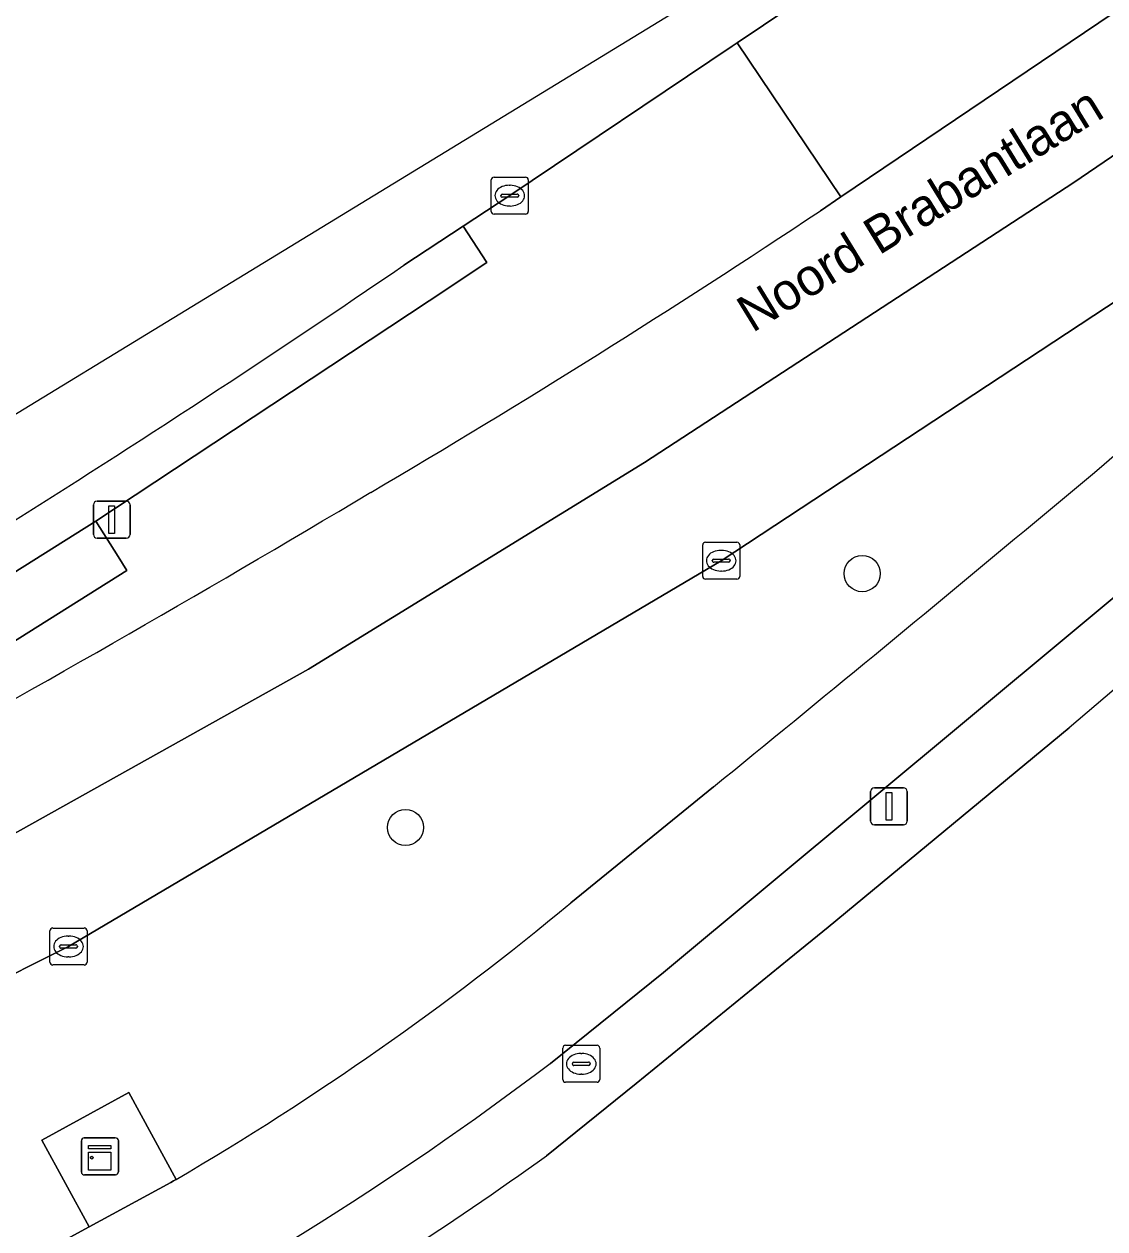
# Model space of a CAD drawing. Extents: x 157692 to 159674, y 381452 to 383291.
# Drawn here: x 157817.86 to 157847.08, y 383097.15 to 383129.72 of the extents above; entities that cross this region are included whole.
import ezdxf

# ---------------------------------------------------------------- set-up
doc = ezdxf.new("R2010")
doc.units = 0
for name, color, linetype in [('IMGEO_Berm_groen', 7, 'Continuous'), ('IMGEO_Boom', 7, 'Continuous'), ('IMGEO_Brandkraan', 7, 'Continuous'), ('IMGEO_Erf', 7, 'Continuous'), ('IMGEO_Fietspad_open', 7, 'Continuous'), ('IMGEO_Kast', 7, 'Continuous'), ('IMGEO_Kolk', 7, 'Continuous'), ('IMGEO_Lichtmast', 7, 'Continuous'), ('IMGEO_Openbare_ruimte_label', 7, 'Continuous'), ('IMGEO_OVBaan_gesloten', 7, 'Continuous'), ('IMGEO_Rijbaan_regionaal_gesloten', 7, 'Continuous'), ('IMGEO_Voetpad_open', 7, 'Continuous')]:
    doc.layers.add(name, color=color, linetype=linetype)

msp = doc.modelspace()

# ---------------------------------------------------------------- linework, layer by layer
at = {"layer": 'IMGEO_Berm_groen'}
for points in [[(157868.148, 383134.571), (157871.623, 383137.076), (157875.4, 383139.766), (157888.982, 383149.073), (157918.475, 383169.138), (157918.298, 383169.449), (157919.766, 383170.483), (157919.61, 383170.702), (157919.566, 383170.643), (157918.281, 383169.711), (157917.849, 383170.332), (157909.919, 383164.924), (157899.144, 383157.59), (157888.236, 383150.083), (157875.124, 383141.177), (157852.16, 383125.389), (157836.706, 383115.213), (157819.06, 383104.781), (157816.537, 383103.523)], [(157846.636, 383135.531), (157840.748, 383131.651), (157837.136, 383129.215), (157839.942, 383125.05), (157853.501, 383134.209), (157877.475, 383150.647), (157892.321, 383160.768)], [(157832.643, 383105.965), (157836.498, 383109.1)], [(157814.176, 383094.246), (157819.619, 383097.202), (157818.339, 383099.541), (157820.69, 383100.831), (157821.971, 383098.485)]]:
    msp.add_lwpolyline(points, dxfattribs=at)
for centre, radius, start, end in [((157238.329, 383843.858), 947.458, 309.149158, 310.508965), ((157781.883, 383167.034), 79.411, 300.3198, 309.7334)]:
    msp.add_arc(centre, radius, start, end, dxfattribs=at)
at = {"layer": 'IMGEO_Boom'}
for centre in [(157840.518, 383114.863), (157828.17, 383108)]:
    msp.add_circle(centre, 0.489, dxfattribs=at)
at = {"layer": 'IMGEO_Brandkraan'}
for p, q in [((157832.497, 383102.109), (157833.349, 383102.109)), ((157832.422, 383101.183), (157832.422, 383102.035)), ((157832.91, 383101.889), (157832.935, 383101.889)), ((157833.423, 383102.035), (157833.423, 383101.183)), ((157832.681, 383101.603), (157832.681, 383101.615)), ((157833.119, 383101.566), (157832.721, 383101.566)), ((157832.724, 383101.652), (157833.122, 383101.652)), ((157833.165, 383101.615), (157833.165, 383101.603)), ((157832.933, 383101.329), (157832.908, 383101.329)), ((157833.349, 383101.109), (157832.497, 383101.109))]:
    msp.add_line(p, q, dxfattribs=at)
for points in [[(157832.497, 383102.109), (157833.349, 383102.109)], [(157832.422, 383101.183), (157832.422, 383102.035)], [(157833.423, 383102.035), (157833.423, 383101.183)], [(157833.349, 383101.109), (157832.497, 383101.109)]]:
    msp.add_lwpolyline(points, dxfattribs=at)
for centre, radius, start, end in [((157832.499, 383102.033), 0.0765, 91.552, 178.448), ((157832.499, 383102.033), 0.0765, 91.552, 178.448), ((157833.347, 383102.033), 0.0765, 1.552, 88.448), ((157833.347, 383102.033), 0.0765, 1.552, 88.448), ((157832.721, 383101.612), 0.0403, 85.8775, 175.7526), ((157832.718, 383101.602), 0.0366, 178.938, 274.7102), ((157833.122, 383101.609), 0.043, 264.8664, 352.4533), ((157833.126, 383101.614), 0.0386, 1.7309, 96.639), ((157832.499, 383101.185), 0.0765, 181.552, 268.448), ((157832.499, 383101.185), 0.0765, 181.552, 268.448), ((157833.347, 383101.185), 0.0765, 271.552, 358.448), ((157833.347, 383101.185), 0.0765, 271.552, 358.448)]:
    msp.add_arc(centre, radius, start, end, dxfattribs=at)
for centre, major_axis, ratio, start_param, end_param in [((157832.909, 383101.609), (-0.387, 0.002), 0.722429, 4.712389, 7.853982), ((157832.934, 383101.609), (-0.39, 0.002), 0.717154, 1.570796, 4.712389)]:
    msp.add_ellipse(centre, major_axis=major_axis, ratio=ratio, start_param=start_param, end_param=end_param, dxfattribs=at)
at = {"layer": 'IMGEO_Erf'}
msp.add_lwpolyline([(157846.112, 383110.694), (157839.593, 383105.301), (157838.54, 383104.443), (157834.409, 383101.078), (157831.978, 383099.121)], dxfattribs=at)
for centre, radius, start, end in [((158254.329, 382629.545), 630.988, 128.455784, 130.311965), ((157771.253, 383183.839), 104.234, 300.27604, 305.63263)]:
    msp.add_arc(centre, radius, start, end, dxfattribs=at)
at = {"layer": 'IMGEO_Fietspad_open'}
for points in [[(157832.086, 383101.621), (157835.149, 383104.075), (157854.443, 383120.147), (157863.051, 383126.986)], [(157836.498, 383109.1), (157832.643, 383105.965)], [(157821.971, 383098.485), (157821.901, 383098.444), (157821.83, 383098.403), (157819.619, 383097.202), (157814.176, 383094.246)]]:
    msp.add_lwpolyline(points, dxfattribs=at)
for centre, radius, start, end in [((157238.329, 383843.858), 947.458, 309.149158, 310.508965), ((157781.883, 383167.034), 79.411, 300.3198, 309.7334), ((157778.955, 383171.834), 88.05, 296.64924, 307.11498)]:
    msp.add_arc(centre, radius, start, end, dxfattribs=at)
at = {"layer": 'IMGEO_Kast'}
for p, q in [((157819.408, 383098.682), (157819.408, 383099.523)), ((157819.408, 383099.523), (157819.408, 383098.682)), ((157819.483, 383099.607), (157820.324, 383099.607)), ((157820.324, 383099.607), (157819.483, 383099.607)), ((157820.408, 383099.532), (157820.408, 383098.691)), ((157820.408, 383098.691), (157820.408, 383099.532)), ((157820.333, 383098.607), (157819.492, 383098.607)), ((157819.492, 383098.607), (157820.333, 383098.607))]:
    msp.add_line(p, q, dxfattribs=at)
for points in [[(157819.603, 383099.397), (157820.203, 383099.397), (157820.203, 383099.312), (157819.603, 383099.312), (157819.603, 383099.397)], [(157819.603, 383099.222), (157820.203, 383099.222), (157820.203, 383098.733), (157819.603, 383098.733), (157819.603, 383099.222)]]:
    msp.add_lwpolyline(points, dxfattribs=at)
msp.add_circle((157819.687, 383099.071), 0.0377, dxfattribs=at)
for centre, start, end in [((157819.486, 383099.529), 92.4484, 184.2845), ((157819.486, 383099.529), 92.4484, 184.2845), ((157820.33, 383099.529), 2.4484, 94.2845), ((157820.33, 383099.529), 2.4484, 94.2845), ((157819.486, 383098.685), 182.4484, 274.2845), ((157819.486, 383098.685), 182.4484, 274.2845), ((157820.33, 383098.685), 272.4484, 4.2845), ((157820.33, 383098.685), 272.4484, 4.2845)]:
    msp.add_arc(centre, 0.0779, start, end, dxfattribs=at)
at = {"layer": 'IMGEO_Kolk'}
for p, q in [((157830.564, 383125.583), (157831.416, 383125.583)), ((157830.489, 383124.657), (157830.489, 383125.509)), ((157830.977, 383125.363), (157831.002, 383125.363)), ((157831.49, 383125.509), (157831.49, 383124.657)), ((157830.748, 383125.077), (157830.748, 383125.089)), ((157831.186, 383125.04), (157830.788, 383125.04)), ((157830.791, 383125.126), (157831.189, 383125.126)), ((157831.232, 383125.089), (157831.232, 383125.077)), ((157831.416, 383124.583), (157830.564, 383124.583)), ((157831, 383124.803), (157830.975, 383124.803)), ((157836.205, 383114.787), (157836.205, 383115.639)), ((157836.28, 383115.713), (157837.132, 383115.713)), ((157836.693, 383115.493), (157836.718, 383115.493)), ((157837.206, 383115.639), (157837.206, 383114.787)), ((157836.464, 383115.207), (157836.464, 383115.219)), ((157836.902, 383115.17), (157836.504, 383115.17)), ((157836.507, 383115.256), (157836.905, 383115.256)), ((157836.948, 383115.219), (157836.948, 383115.207)), ((157836.716, 383114.933), (157836.691, 383114.933)), ((157837.132, 383114.713), (157836.28, 383114.713)), ((157818.559, 383104.355), (157818.559, 383105.207)), ((157818.634, 383105.281), (157819.486, 383105.281)), ((157819.047, 383105.061), (157819.072, 383105.061)), ((157819.56, 383105.207), (157819.56, 383104.355)), ((157818.818, 383104.775), (157818.818, 383104.787)), ((157819.256, 383104.738), (157818.858, 383104.738)), ((157818.861, 383104.824), (157819.259, 383104.824)), ((157819.302, 383104.787), (157819.302, 383104.775)), ((157819.07, 383104.501), (157819.045, 383104.501)), ((157819.486, 383104.281), (157818.634, 383104.281))]:
    msp.add_line(p, q, dxfattribs=at)
for points in [[(157830.564, 383125.583), (157831.416, 383125.583)], [(157830.489, 383124.657), (157830.489, 383125.509)], [(157831.49, 383125.509), (157831.49, 383124.657)], [(157831.416, 383124.583), (157830.564, 383124.583)], [(157836.205, 383114.787), (157836.205, 383115.639)], [(157836.28, 383115.713), (157837.132, 383115.713)], [(157837.206, 383115.639), (157837.206, 383114.787)], [(157837.132, 383114.713), (157836.28, 383114.713)], [(157818.559, 383104.355), (157818.559, 383105.207)], [(157818.634, 383105.281), (157819.486, 383105.281)], [(157819.56, 383105.207), (157819.56, 383104.355)], [(157819.486, 383104.281), (157818.634, 383104.281)]]:
    msp.add_lwpolyline(points, dxfattribs=at)
for centre, radius, start, end in [((157830.566, 383125.507), 0.0765, 91.552, 178.448), ((157830.566, 383125.507), 0.0765, 91.552, 178.448), ((157831.414, 383125.507), 0.0765, 1.552, 88.448), ((157831.414, 383125.507), 0.0765, 1.552, 88.448), ((157830.788, 383125.086), 0.0403, 85.8775, 175.7526), ((157830.785, 383125.076), 0.0366, 178.938, 274.7102), ((157831.189, 383125.083), 0.043, 264.8664, 352.4533), ((157831.193, 383125.088), 0.0386, 1.7309, 96.639), ((157830.566, 383124.659), 0.0765, 181.552, 268.448), ((157830.566, 383124.659), 0.0765, 181.552, 268.448), ((157831.414, 383124.659), 0.0765, 271.552, 358.448), ((157831.414, 383124.659), 0.0765, 271.552, 358.448), ((157836.282, 383115.637), 0.0765, 91.552, 178.448), ((157836.282, 383115.637), 0.0765, 91.552, 178.448), ((157837.13, 383115.637), 0.0765, 1.552, 88.448), ((157837.13, 383115.637), 0.0765, 1.552, 88.448), ((157836.504, 383115.216), 0.0403, 85.8775, 175.7526), ((157836.501, 383115.206), 0.0366, 178.938, 274.7102), ((157836.905, 383115.213), 0.043, 264.8664, 352.4533), ((157836.909, 383115.218), 0.0386, 1.7309, 96.639), ((157836.282, 383114.789), 0.0765, 181.552, 268.448), ((157836.282, 383114.789), 0.0765, 181.552, 268.448), ((157837.13, 383114.789), 0.0765, 271.552, 358.448), ((157837.13, 383114.789), 0.0765, 271.552, 358.448), ((157818.636, 383105.205), 0.0765, 91.552, 178.448), ((157818.636, 383105.205), 0.0765, 91.552, 178.448), ((157819.484, 383105.205), 0.0765, 1.552, 88.448), ((157819.484, 383105.205), 0.0765, 1.552, 88.448), ((157818.858, 383104.784), 0.0403, 85.8775, 175.7526), ((157818.855, 383104.774), 0.0366, 178.938, 274.7102), ((157819.259, 383104.781), 0.043, 264.8664, 352.4533), ((157819.263, 383104.786), 0.0386, 1.7309, 96.639), ((157818.636, 383104.357), 0.0765, 181.552, 268.448), ((157818.636, 383104.357), 0.0765, 181.552, 268.448), ((157819.484, 383104.357), 0.0765, 271.552, 358.448), ((157819.484, 383104.357), 0.0765, 271.552, 358.448)]:
    msp.add_arc(centre, radius, start, end, dxfattribs=at)
for centre, major_axis, ratio, start_param, end_param in [((157830.976, 383125.083), (-0.387, 0.002), 0.722429, 4.712389, 7.853982), ((157831.001, 383125.083), (-0.39, 0.002), 0.717154, 1.570796, 4.712389), ((157836.692, 383115.213), (-0.387, 0.002), 0.722429, 4.712389, 7.853982), ((157836.717, 383115.213), (-0.39, 0.002), 0.717154, 1.570796, 4.712389), ((157819.046, 383104.781), (-0.387, 0.002), 0.722429, 4.712389, 7.853982), ((157819.071, 383104.781), (-0.39, 0.002), 0.717154, 1.570796, 4.712389)]:
    msp.add_ellipse(centre, major_axis=major_axis, ratio=ratio, start_param=start_param, end_param=end_param, dxfattribs=at)
at = {"layer": 'IMGEO_Lichtmast'}
for p, q in [((157819.833, 383116.823), (157820.623, 383116.823)), ((157820.623, 383116.823), (157819.833, 383116.823)), ((157819.733, 383115.923), (157819.733, 383116.723)), ((157819.733, 383116.723), (157819.733, 383115.923)), ((157820.723, 383116.723), (157820.723, 383115.923)), ((157820.723, 383115.923), (157820.723, 383116.723)), ((157820.623, 383115.823), (157819.833, 383115.823)), ((157819.833, 383115.823), (157820.623, 383115.823)), ((157840.745, 383108.169), (157840.745, 383108.969)), ((157840.745, 383108.969), (157840.745, 383108.169)), ((157840.845, 383109.069), (157841.635, 383109.069)), ((157841.635, 383109.069), (157840.845, 383109.069)), ((157841.735, 383108.969), (157841.735, 383108.169)), ((157841.735, 383108.169), (157841.735, 383108.969)), ((157841.635, 383108.069), (157840.845, 383108.069)), ((157840.845, 383108.069), (157841.635, 383108.069))]:
    msp.add_line(p, q, dxfattribs=at)
for points in [[(157820.153, 383116.698), (157820.303, 383116.698), (157820.303, 383115.948), (157820.153, 383115.948), (157820.153, 383116.698)], [(157841.165, 383108.944), (157841.315, 383108.944), (157841.315, 383108.194), (157841.165, 383108.194), (157841.165, 383108.944)]]:
    msp.add_lwpolyline(points, dxfattribs=at)
for centre, start, end in [((157819.833, 383116.723), 90, 180), ((157819.833, 383116.723), 90, 180), ((157820.623, 383116.723), 0, 90), ((157820.623, 383116.723), 360, 90), ((157819.833, 383115.923), 180, 270), ((157819.833, 383115.923), 180, 270), ((157820.623, 383115.923), 270, 0), ((157820.623, 383115.923), 270, 0), ((157840.845, 383108.969), 90, 180), ((157840.845, 383108.969), 90, 180), ((157841.635, 383108.969), 0, 90), ((157841.635, 383108.969), 360, 90), ((157840.845, 383108.169), 180, 270), ((157840.845, 383108.169), 180, 270), ((157841.635, 383108.169), 270, 0), ((157841.635, 383108.169), 270, 0)]:
    msp.add_arc(centre, 0.1, start, end, dxfattribs=at)
at = {"layer": 'IMGEO_OVBaan_gesloten'}
for points in [[(157920.399, 383181.349), (157921.084, 383181.81), (157922.95, 383183.083), (157922.943, 383183.091), (157922.478, 383183.625), (157921.085, 383182.683), (157886.262, 383164.355), (157837.838, 383131.51), (157801.183, 383109.138)], [(157828.125, 383123.202), (157829.727, 383124.254), (157830.99, 383125.084), (157837.002, 383129.125), (157837.136, 383129.215), (157840.748, 383131.651), (157846.636, 383135.531)]]:
    msp.add_lwpolyline(points, dxfattribs=at)
msp.add_arc((157634.469, 383406.878), 343.475, 302.15259, 304.31999, dxfattribs=at)
at = {"layer": 'IMGEO_Rijbaan_regionaal_gesloten'}
for points in [[(157925.761, 383179.854), (157925.3, 383180.384), (157923.637, 383182.293), (157919.475, 383179.439), (157914.76, 383176.206), (157914.59, 383176.09), (157900.606, 383166.449), (157900.57, 383166.424), (157892.374, 383160.804), (157892.321, 383160.768), (157877.475, 383150.647), (157853.501, 383134.209), (157839.942, 383125.05), (157839.386, 383124.675)], [(157811.757, 383108.25), (157804.354, 383104.369), (157807.063, 383101.955), (157825.546, 383112.284), (157834.635, 383117.867), (157846.237, 383125.439), (157866.943, 383139.561), (157876.58, 383146.133), (157890.957, 383155.939), (157904.65, 383165.278), (157916.603, 383173.43), (157925.761, 383179.854)], [(157852.16, 383125.389), (157875.124, 383141.177), (157888.236, 383150.083), (157899.144, 383157.59), (157909.919, 383164.924), (157917.849, 383170.332), (157920.898, 383172.432), (157925.565, 383175.626), (157927.62, 383177.032), (157927.995, 383177.288), (157927.965, 383177.323), (157925.761, 383179.854), (157916.603, 383173.43), (157904.65, 383165.278), (157890.957, 383155.939), (157876.58, 383146.133), (157866.943, 383139.561), (157846.237, 383125.439), (157834.635, 383117.867), (157825.546, 383112.284), (157807.063, 383101.955), (157810.854, 383098.576), (157811.918, 383099.75)], [(157816.537, 383103.523), (157819.06, 383104.781), (157836.706, 383115.213), (157852.16, 383125.389)]]:
    msp.add_lwpolyline(points, dxfattribs=at)
for centre, radius, start, end in [((157697.986, 383336.881), 255.001, 300.45406, 303.67697), ((157594.134, 383507.566), 454.784, 298.7988, 300.83354)]:
    msp.add_arc(centre, radius, start, end, dxfattribs=at)
at = {"layer": 'IMGEO_Voetpad_open'}
for points in [[(157839.386, 383124.675), (157839.942, 383125.05), (157837.136, 383129.215), (157837.002, 383129.125), (157830.99, 383125.084), (157829.727, 383124.254), (157830.372, 383123.272), (157828.807, 383122.237), (157819.801, 383116.283), (157820.4, 383115.33), (157820.641, 383114.946), (157817.987, 383113.278), (157814.485, 383111.078), (157814.294, 383111.382), (157813.934, 383111.823), (157813.645, 383112.415), (157802.975, 383105.873), (157803.647, 383104.683)], [(157863.051, 383126.986), (157854.443, 383120.147), (157835.149, 383104.075), (157832.086, 383101.621)], [(157819.801, 383116.283), (157828.807, 383122.237), (157830.372, 383123.272), (157829.727, 383124.254), (157828.125, 383123.202)], [(157802.401, 383106.89), (157802.975, 383105.873), (157813.645, 383112.415), (157819.801, 383116.283)], [(157831.978, 383099.121), (157834.409, 383101.078), (157838.54, 383104.443), (157839.593, 383105.301), (157846.112, 383110.694)]]:
    msp.add_lwpolyline(points, dxfattribs=at)
for points in [[(157813.645, 383112.415), (157813.934, 383111.823), (157814.294, 383111.382), (157814.485, 383111.078), (157817.987, 383113.278), (157820.641, 383114.946), (157820.4, 383115.33), (157819.801, 383116.283)], [(157821.83, 383098.403), (157821.901, 383098.444), (157821.971, 383098.485), (157820.69, 383100.831), (157818.339, 383099.541), (157819.619, 383097.202)]]:
    msp.add_lwpolyline(points, close=True, dxfattribs=at)
for centre, radius, start, end in [((157697.986, 383336.881), 255.001, 300.45406, 303.67697), ((158254.329, 382629.545), 630.988, 128.455784, 130.311965), ((157634.469, 383406.878), 343.475, 302.15259, 304.31999), ((157594.134, 383507.566), 454.784, 298.7988, 300.83354), ((157778.955, 383171.834), 88.05, 296.64924, 307.11498), ((157771.253, 383183.839), 104.234, 300.27604, 305.63263)]:
    msp.add_arc(centre, radius, start, end, dxfattribs=at)

# ---------------------------------------------------------------- texts
at = {"layer": 'IMGEO_Openbare_ruimte_label'}
msp.add_text('Noord Brabantlaan', height=1, rotation=31.5437, dxfattribs=at).set_placement((157837.548, 383121.361))

doc.saveas('drawing.dxf')
